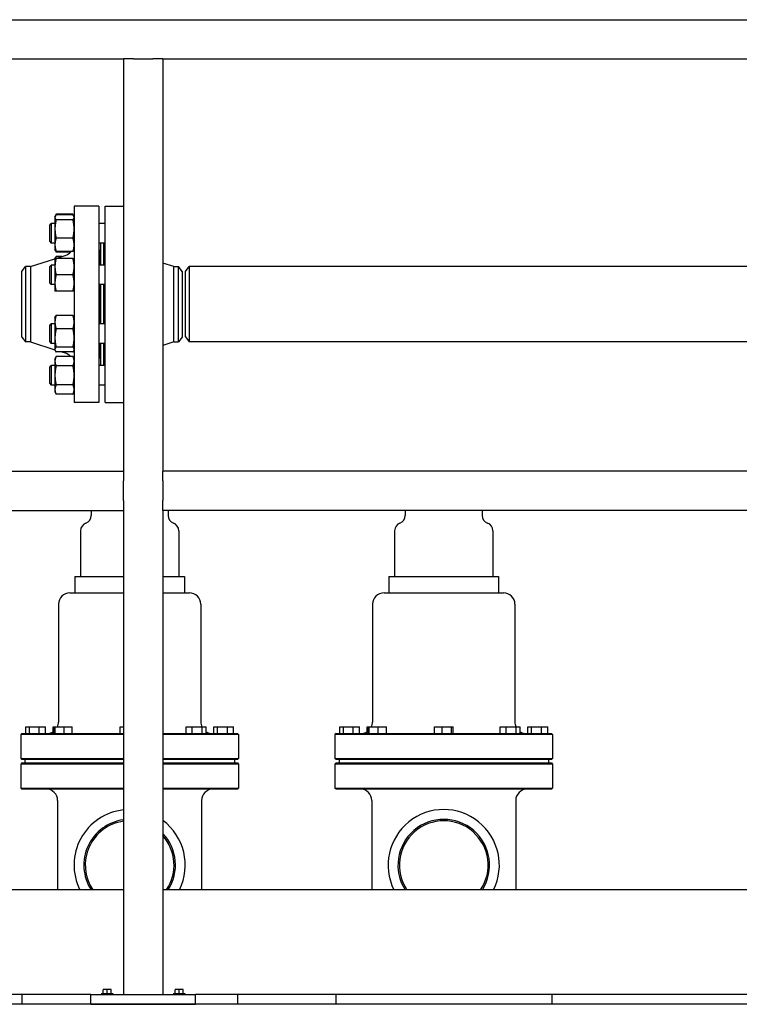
# Model space of a CAD drawing. Header units: inches. Extents: x 24 to 1128, y -69 to 748.
# Tile 492 of 656: x 667 to 694, y 340 to 377. Entities that reach past the tile are written whole.
import ezdxf

# ---------------------------------------------------------------- set-up
doc = ezdxf.new("R2010")
doc.units = ezdxf.units.IN
doc.header["$LTSCALE"] = 32
doc.header["$MEASUREMENT"] = 0
doc.layers.add('Visible (ANSI)', color=7, linetype='Continuous', lineweight=30)

msp = doc.modelspace()

# ---------------------------------------------------------------- linework, layer by layer
at = {"layer": 'Visible (ANSI)'}
for p, q in [((621.06363, 377.35867), (750.77356, 377.35867)), ((622.56363, 375.85867), (670.54713, 375.85867)), ((670.54713, 375.85867), (670.54713, 360.10867)), ((670.92213, 375.85867), (670.54713, 375.85867)), ((670.92213, 375.85867), (671.67213, 375.85867)), ((672.04713, 375.85867), (671.67213, 375.85867)), ((672.04713, 375.85867), (672.04713, 360.10867)), ((672.04713, 375.85867), (720.03063, 375.85867)), ((668.66063, 370.23367), (668.66063, 362.73367)), ((669.60063, 370.23367), (668.66063, 370.23367)), ((669.60063, 370.23367), (669.60063, 362.73367)), ((669.85063, 362.73367), (669.85063, 370.23367)), ((669.85063, 370.23367), (670.54713, 370.23367)), ((667.93691, 369.84692), (667.97172, 369.92156)), ((668.61555, 369.92156), (667.97172, 369.92156)), ((668.61555, 369.89697), (667.97172, 369.89697)), ((668.65035, 369.84692), (668.61555, 369.92156)), ((667.72563, 369.51238), (667.78813, 369.57488)), ((667.72563, 368.88738), (667.72563, 369.51238)), ((667.78813, 369.57488), (667.78813, 368.82488)), ((667.92663, 369.57488), (667.78813, 369.57488)), ((667.92663, 369.82488), (667.93691, 369.84692)), ((667.92663, 369.82488), (667.92663, 369.80358)), ((667.92663, 369.80358), (667.92663, 369.36164)), ((668.61555, 369.71019), (667.97172, 369.71019)), ((668.66063, 369.82488), (668.65035, 369.84692)), ((669.85063, 369.57488), (669.60063, 369.57488)), ((667.92663, 369.36164), (667.92663, 368.75793)), ((667.72563, 368.88738), (667.78813, 368.82488)), ((667.92663, 368.82488), (667.78813, 368.82488)), ((667.92663, 368.75793), (667.92663, 368.57488)), ((668.61555, 369.01309), (667.97172, 369.01309)), ((669.85063, 368.82488), (669.60063, 368.82488)), ((669.66563, 368.82488), (669.66563, 367.98376)), ((669.78563, 368.82488), (669.78563, 367.98376)), ((667.92663, 368.57488), (667.93691, 368.55283)), ((667.93691, 368.55283), (667.97172, 368.47819)), ((668.61555, 368.50278), (667.97172, 368.50278)), ((668.52575, 368.47819), (667.97172, 368.47819)), ((668.66063, 368.57488), (668.65035, 368.55283)), ((669.66063, 368.54367), (669.60063, 368.54367)), ((669.66063, 368.54367), (669.66063, 367.98376)), ((669.66563, 368.42367), (669.66063, 368.42367)), ((669.79063, 368.42367), (669.78563, 368.42367)), ((669.79063, 367.98376), (669.79063, 368.54367)), ((669.79063, 368.54367), (669.85063, 368.54367)), ((666.9873, 367.92367), (667.92663, 368.22119)), ((667.72563, 367.92126), (667.78813, 367.98376)), ((667.78813, 367.98376), (667.78813, 367.23376)), ((667.92663, 367.98376), (667.78813, 367.98376)), ((667.92663, 368.23376), (667.93691, 368.25581)), ((667.92663, 368.23376), (667.92663, 367.92126)), ((667.96632, 368.23376), (668.31161, 368.34312)), ((668.19395, 368.30586), (667.97172, 368.30586)), ((668.61555, 368.23376), (667.97172, 368.23376)), ((669.85063, 367.98376), (669.60063, 367.98376)), ((672.46397, 367.92367), (672.04713, 368.05569)), ((666.66063, 367.73617), (666.80451, 367.92367)), ((666.66063, 365.23117), (666.66063, 367.73617)), ((666.9873, 367.92367), (666.80451, 367.92367)), ((666.80451, 367.92367), (666.80451, 365.04367)), ((666.9873, 367.92367), (666.9873, 365.04367)), ((667.72563, 367.29626), (667.72563, 367.92126)), ((667.92663, 367.92126), (667.92663, 367.29626)), ((668.61555, 367.60876), (667.97172, 367.60876)), ((672.46397, 365.04367), (672.46397, 367.92367)), ((672.46397, 367.92367), (672.64676, 367.92367)), ((672.64676, 365.04367), (672.64676, 367.92367)), ((672.79063, 367.73617), (672.64676, 367.92367)), ((672.79063, 367.73617), (672.79063, 365.23117)), ((672.91563, 367.73367), (673.05951, 367.92117)), ((672.91563, 365.23367), (672.91563, 367.73367)), ((673.05951, 367.92117), (673.05951, 365.04617)), ((720.03063, 367.92117), (673.05951, 367.92117)), ((667.72563, 367.29626), (667.78813, 367.23376)), ((667.92663, 367.23376), (667.78813, 367.23376)), ((667.92663, 367.29626), (667.92663, 366.98376)), ((669.85063, 367.23376), (669.60063, 367.23376)), ((669.66063, 367.23376), (669.66063, 365.73358)), ((669.66563, 367.23376), (669.66563, 365.73358)), ((669.78563, 367.23376), (669.78563, 365.73358)), ((669.79063, 365.73358), (669.79063, 367.23376)), ((668.61555, 366.98376), (667.97172, 366.98376)), ((667.72563, 365.67108), (667.78813, 365.73358)), ((667.78813, 365.73358), (667.78813, 364.98358)), ((667.92663, 365.73358), (667.78813, 365.73358)), ((667.92663, 365.98358), (667.93691, 366.00563)), ((667.92663, 365.98358), (667.92663, 365.80052)), ((667.92663, 365.80052), (667.92663, 365.19682)), ((668.61555, 366.05568), (667.97172, 366.05568)), ((668.66063, 365.98358), (668.65035, 366.00563)), ((669.85063, 365.73358), (669.60063, 365.73358)), ((667.72563, 365.04608), (667.72563, 365.67108)), ((668.61555, 365.54537), (667.97172, 365.54537)), ((666.66063, 365.23117), (666.80451, 365.04367)), ((666.9873, 365.04367), (666.80451, 365.04367)), ((666.9873, 365.04367), (667.92663, 364.74615)), ((667.72563, 365.04608), (667.78813, 364.98358)), ((667.92663, 364.98358), (667.78813, 364.98358)), ((667.92663, 365.19682), (667.92663, 364.75488)), ((669.85063, 364.98358), (669.60063, 364.98358)), ((669.66063, 364.98358), (669.66063, 364.42367)), ((669.66563, 364.98358), (669.66563, 364.14246)), ((669.78563, 364.98358), (669.78563, 364.14246)), ((669.79063, 364.42367), (669.79063, 364.98358)), ((672.46397, 365.04367), (672.04713, 364.91164)), ((672.46397, 365.04367), (672.64676, 365.04367)), ((672.79063, 365.23117), (672.64676, 365.04367)), ((672.91563, 365.23367), (673.05951, 365.04617)), ((720.03063, 365.04617), (673.05951, 365.04617)), ((667.92663, 364.75488), (667.92663, 364.73358)), ((667.92663, 364.73358), (667.93691, 364.71153)), ((668.61555, 364.84827), (667.97172, 364.84827)), ((668.61555, 364.66148), (667.97172, 364.66148)), ((668.19395, 364.66148), (668.31161, 364.62422)), ((668.66063, 364.73358), (668.65035, 364.71153)), ((667.92663, 364.39246), (667.97172, 364.48915)), ((667.92663, 364.39246), (667.92663, 364.30873)), ((667.92663, 364.30873), (667.92663, 363.76746)), ((668.61555, 364.48915), (667.97172, 364.48915)), ((668.66063, 364.39246), (668.61555, 364.48915)), ((669.66063, 364.42367), (669.60063, 364.42367)), ((669.66563, 364.54367), (669.66063, 364.54367)), ((669.79063, 364.54367), (669.78563, 364.54367)), ((669.79063, 364.42367), (669.85063, 364.42367)), ((667.72563, 364.07996), (667.78813, 364.14246)), ((667.72563, 363.45496), (667.72563, 364.07996)), ((667.78813, 364.14246), (667.78813, 363.39246)), ((667.92663, 364.14246), (667.78813, 364.14246)), ((668.61555, 364.12831), (667.97172, 364.12831)), ((669.85063, 364.14246), (669.60063, 364.14246)), ((667.92663, 363.76746), (667.92663, 363.2262)), ((667.72563, 363.45496), (667.78813, 363.39246)), ((667.92663, 363.39246), (667.78813, 363.39246)), ((667.92663, 363.2262), (667.92663, 363.14246)), ((667.92663, 363.14246), (667.97172, 363.04578)), ((668.61555, 363.40662), (667.97172, 363.40662)), ((668.66063, 363.14246), (668.61555, 363.04578)), ((669.85063, 363.39246), (669.60063, 363.39246)), ((668.61555, 363.04578), (667.97172, 363.04578)), ((669.60063, 362.73367), (668.66063, 362.73367)), ((669.85063, 362.73367), (670.54713, 362.73367)), ((622.56363, 360.10867), (670.54713, 360.10867)), ((670.54713, 360.10867), (670.54713, 359.73367)), ((720.03063, 360.10867), (672.04713, 360.10867)), ((672.04713, 359.73367), (672.04713, 360.10867)), ((670.54713, 358.98367), (670.54713, 359.73367)), ((672.04713, 359.73367), (672.04713, 358.98367)), ((670.54713, 358.98367), (670.54713, 358.60867)), ((672.04713, 358.60867), (672.04713, 358.98367)), ((622.56363, 358.60867), (670.54713, 358.60867)), ((669.31188, 358.60867), (669.31188, 358.41789)), ((670.54713, 358.60867), (670.54713, 340.10867)), ((672.04713, 358.60867), (672.04713, 340.10867)), ((720.03063, 358.60867), (672.04713, 358.60867)), ((672.24938, 358.60867), (672.24938, 358.41789)), ((681.31188, 358.60867), (681.31188, 358.41789)), ((684.24938, 358.60867), (684.24938, 358.41789)), ((668.90563, 357.83242), (668.90563, 356.08242)), ((672.65563, 357.83242), (672.65563, 356.08242)), ((680.90563, 357.83242), (680.90563, 356.08242)), ((684.65563, 357.83242), (684.65563, 356.08242)), ((668.68688, 356.08242), (670.54713, 356.08242)), ((668.68688, 356.08242), (668.68688, 355.45742)), ((672.04713, 356.08242), (672.87438, 356.08242)), ((672.87438, 356.08242), (672.87438, 355.45742)), ((680.68688, 356.08242), (684.87438, 356.08242)), ((680.68688, 356.08242), (680.68688, 355.45742)), ((684.87438, 356.08242), (684.87438, 355.45742)), ((668.49938, 355.45742), (670.54713, 355.45742)), ((672.04713, 355.45742), (673.06188, 355.45742)), ((680.49938, 355.45742), (685.06188, 355.45742)), ((668.06188, 355.01992), (668.06188, 350.51992)), ((673.49938, 355.01992), (673.49938, 350.51992)), ((680.06188, 355.01992), (680.06188, 350.51992)), ((685.49938, 355.01992), (685.49938, 350.51992)), ((666.80927, 350.08242), (666.80927, 350.33242)), ((666.80927, 350.33242), (666.94823, 350.33242)), ((666.94823, 350.33242), (667.32585, 350.33242)), ((666.94823, 350.08242), (666.94823, 350.33242)), ((667.32585, 350.33242), (667.5645, 350.33242)), ((667.32585, 350.08242), (667.32585, 350.33242)), ((667.5645, 350.08242), (667.5645, 350.33242)), ((667.85982, 350.33242), (667.88962, 350.33242)), ((667.85982, 350.15117), (667.85982, 350.33242)), ((667.88962, 350.33242), (667.93176, 350.33242)), ((667.88962, 350.08242), (667.88962, 350.33242)), ((667.93176, 350.08242), (667.93176, 350.33242)), ((667.93176, 350.33242), (668.28161, 350.33242)), ((668.28161, 350.33242), (668.58932, 350.33242)), ((668.28161, 350.08242), (668.28161, 350.33242)), ((668.58932, 350.08242), (668.58932, 350.33242)), ((670.42483, 350.33242), (670.54713, 350.33242)), ((670.42483, 350.08242), (670.42483, 350.33242)), ((672.94215, 350.33242), (673.16847, 350.33242)), ((672.94215, 350.08242), (672.94215, 350.33242)), ((673.16847, 350.33242), (673.54812, 350.33242)), ((673.16847, 350.08242), (673.16847, 350.33242)), ((673.54812, 350.08242), (673.54812, 350.33242)), ((673.54812, 350.33242), (673.70144, 350.33242)), ((673.70144, 350.08242), (673.70144, 350.33242)), ((673.99677, 350.33242), (674.13573, 350.33242)), ((673.99677, 350.08242), (673.99677, 350.33242)), ((674.13573, 350.33242), (674.51335, 350.33242)), ((674.13573, 350.08242), (674.13573, 350.33242)), ((674.51335, 350.33242), (674.752, 350.33242)), ((674.51335, 350.08242), (674.51335, 350.33242)), ((674.752, 350.08242), (674.752, 350.33242)), ((678.80927, 350.08242), (678.80927, 350.33242)), ((678.80927, 350.33242), (678.94823, 350.33242)), ((678.94823, 350.33242), (679.32585, 350.33242)), ((678.94823, 350.08242), (678.94823, 350.33242)), ((679.32585, 350.33242), (679.5645, 350.33242)), ((679.32585, 350.08242), (679.32585, 350.33242)), ((679.5645, 350.08242), (679.5645, 350.33242)), ((679.85982, 350.33242), (679.88962, 350.33242)), ((679.85982, 350.15117), (679.85982, 350.33242)), ((679.88962, 350.33242), (679.93176, 350.33242)), ((679.88962, 350.08242), (679.88962, 350.33242)), ((679.93176, 350.08242), (679.93176, 350.33242)), ((679.93176, 350.33242), (680.28161, 350.33242)), ((680.28161, 350.33242), (680.58932, 350.33242)), ((680.28161, 350.08242), (680.28161, 350.33242)), ((680.58932, 350.08242), (680.58932, 350.33242)), ((682.42483, 350.33242), (682.72308, 350.33242)), ((682.42483, 350.08242), (682.42483, 350.33242)), ((682.72308, 350.08242), (682.72308, 350.33242)), ((682.72308, 350.33242), (683.07888, 350.33242)), ((683.07888, 350.33242), (683.13643, 350.33242)), ((683.07888, 350.08242), (683.07888, 350.33242)), ((683.13643, 350.08242), (683.13643, 350.33242)), ((684.94215, 350.33242), (685.16847, 350.33242)), ((684.94215, 350.08242), (684.94215, 350.33242)), ((685.16847, 350.33242), (685.54812, 350.33242)), ((685.16847, 350.08242), (685.16847, 350.33242)), ((685.54812, 350.08242), (685.54812, 350.33242)), ((685.54812, 350.33242), (685.70144, 350.33242)), ((685.70144, 350.08242), (685.70144, 350.33242)), ((685.99677, 350.33242), (686.13573, 350.33242)), ((685.99677, 350.08242), (685.99677, 350.33242)), ((686.13573, 350.33242), (686.51335, 350.33242)), ((686.13573, 350.08242), (686.13573, 350.33242)), ((686.51335, 350.33242), (686.752, 350.33242)), ((686.51335, 350.08242), (686.51335, 350.33242)), ((686.752, 350.08242), (686.752, 350.33242)), ((666.66605, 350.08242), (666.62438, 350.04075)), ((670.54713, 350.04075), (666.62438, 350.04075)), ((666.62438, 350.04075), (666.62438, 349.12409)), ((666.66605, 350.08242), (670.54713, 350.08242)), ((672.04713, 350.08242), (674.89522, 350.08242)), ((674.93688, 350.04075), (672.04713, 350.04075)), ((674.89522, 350.08242), (674.93688, 350.04075)), ((674.93688, 350.04075), (674.93688, 349.12409)), ((678.66605, 350.08242), (678.62438, 350.04075)), ((686.93688, 350.04075), (678.62438, 350.04075)), ((678.62438, 350.04075), (678.62438, 349.12409)), ((678.66605, 350.08242), (686.89522, 350.08242)), ((686.89522, 350.08242), (686.93688, 350.04075)), ((686.93688, 350.04075), (686.93688, 349.12409)), ((666.62438, 349.12409), (670.54713, 349.12409)), ((666.66605, 349.08242), (666.62438, 349.12409)), ((666.66605, 348.95742), (666.62438, 348.91575)), ((670.54713, 348.91575), (666.62438, 348.91575)), ((666.62438, 348.91575), (666.62438, 347.99909)), ((670.54713, 349.08242), (666.66605, 349.08242)), ((666.66605, 348.95742), (670.54713, 348.95742)), ((666.78063, 349.08242), (666.78063, 348.95742)), ((672.04713, 349.12409), (674.93688, 349.12409)), ((674.89522, 349.08242), (672.04713, 349.08242)), ((672.04713, 348.95742), (674.89522, 348.95742)), ((674.93688, 348.91575), (672.04713, 348.91575)), ((674.78063, 349.08242), (674.78063, 348.95742)), ((674.89522, 349.08242), (674.93688, 349.12409)), ((674.89522, 348.95742), (674.93688, 348.91575)), ((674.93688, 348.91575), (674.93688, 347.99909)), ((678.62438, 349.12409), (686.93688, 349.12409)), ((678.66605, 349.08242), (678.62438, 349.12409)), ((678.66605, 348.95742), (678.62438, 348.91575)), ((686.93688, 348.91575), (678.62438, 348.91575)), ((678.62438, 348.91575), (678.62438, 347.99909)), ((686.89522, 349.08242), (678.66605, 349.08242)), ((678.66605, 348.95742), (686.89522, 348.95742)), ((678.78063, 349.08242), (678.78063, 348.95742)), ((686.78063, 349.08242), (686.78063, 348.95742)), ((686.89522, 349.08242), (686.93688, 349.12409)), ((686.89522, 348.95742), (686.93688, 348.91575)), ((686.93688, 348.91575), (686.93688, 347.99909)), ((666.62438, 347.99909), (670.54713, 347.99909)), ((666.66605, 347.95742), (666.62438, 347.99909)), ((670.54713, 347.95742), (666.66605, 347.95742)), ((672.04713, 347.99909), (674.93688, 347.99909)), ((674.89522, 347.95742), (672.04713, 347.95742)), ((674.89522, 347.95742), (674.93688, 347.99909)), ((678.62438, 347.99909), (686.93688, 347.99909)), ((678.66605, 347.95742), (678.62438, 347.99909)), ((686.89522, 347.95742), (678.66605, 347.95742)), ((686.89522, 347.95742), (686.93688, 347.99909)), ((668.03063, 347.51992), (668.03063, 344.10867)), ((673.53063, 347.51992), (673.53063, 344.10867)), ((680.03063, 347.51992), (680.03063, 344.10867)), ((685.53063, 347.51992), (685.53063, 344.10867)), ((670.54713, 344.10867), (622.56363, 344.10867)), ((720.03063, 344.10867), (672.04713, 344.10867)), ((669.70613, 340.14767), (670.13813, 340.14767)), ((669.70613, 340.14767), (669.70613, 340.10867)), ((669.84413, 340.30267), (669.76613, 340.30267)), ((669.76613, 340.30267), (669.76613, 340.28345)), ((669.76613, 340.14767), (669.76613, 340.28345)), ((670.00013, 340.30267), (669.84413, 340.30267)), ((669.92213, 340.14767), (669.92213, 340.28345)), ((670.07813, 340.30267), (670.00013, 340.30267)), ((670.07813, 340.28345), (670.07813, 340.30267)), ((670.07813, 340.14767), (670.07813, 340.28345)), ((670.13813, 340.14767), (670.13813, 340.10867)), ((672.45613, 340.14767), (672.88813, 340.14767)), ((672.45613, 340.14767), (672.45613, 340.10867)), ((672.59413, 340.30267), (672.51613, 340.30267)), ((672.51613, 340.30267), (672.51613, 340.28345)), ((672.51613, 340.14767), (672.51613, 340.28345)), ((672.75013, 340.30267), (672.59413, 340.30267)), ((672.67213, 340.14767), (672.67213, 340.28345)), ((672.82813, 340.30267), (672.75013, 340.30267)), ((672.82813, 340.28345), (672.82813, 340.30267)), ((672.82813, 340.14767), (672.82813, 340.28345)), ((672.88813, 340.14767), (672.88813, 340.10867)), ((669.29713, 340.10867), (623.81363, 340.10867)), ((666.65563, 340.10867), (666.65563, 339.73367)), ((669.29713, 340.10867), (673.29713, 340.10867)), ((669.29713, 339.73367), (669.29713, 340.10867)), ((718.78063, 340.10867), (673.29713, 340.10867)), ((673.29713, 339.73367), (673.29713, 340.10867)), ((674.90563, 340.10867), (674.90563, 339.73367)), ((678.65563, 340.10867), (678.65563, 339.73367)), ((686.90563, 340.10867), (686.90563, 339.73367)), ((752.78063, 339.73367), (468.78063, 339.73367)), ((669.29713, 339.73367), (673.29713, 339.73367))]:
    msp.add_line(p, q, dxfattribs=at)
for centre, radius, start, end in [((668.16063, 368.81978), 0.5, 287.574716, 320.653371), ((668.16063, 364.14756), 0.5, 43.093605, 72.425284), ((668.99938, 358.41789), 0.3125, 290.487315, 0), ((672.56188, 358.41789), 0.3125, 180, 249.512685), ((680.99938, 358.41789), 0.3125, 290.487315, 0), ((684.56188, 358.41789), 0.3125, 180, 249.512685), ((669.21813, 357.83242), 0.3125, 110.487315, 180), ((672.34313, 357.83242), 0.3125, 0, 69.512685), ((681.21813, 357.83242), 0.3125, 110.487315, 180), ((684.34313, 357.83242), 0.3125, 0, 69.512685), ((668.49938, 355.01992), 0.4375, 90, 180), ((673.06188, 355.01992), 0.4375, 0, 90), ((680.49938, 355.01992), 0.4375, 90, 180), ((685.06188, 355.01992), 0.4375, 0, 90), ((667.62438, 350.51992), 0.4375, 334.623066, 0), ((673.93688, 350.51992), 0.4375, 180, 205.376934), ((679.62438, 350.51992), 0.4375, 334.623066, 0), ((685.93688, 350.51992), 0.4375, 180, 205.376934), ((667.62438, 350.51992), 0.4375, 270, 307.318572), ((673.93688, 350.51992), 0.4375, 237.442211, 270), ((679.62438, 350.51992), 0.4375, 270, 307.318572), ((685.93688, 350.51992), 0.4375, 237.442211, 270), ((667.59313, 347.51992), 0.4375, 0, 90), ((673.96813, 347.51992), 0.4375, 90, 180), ((679.59313, 347.51992), 0.4375, 0, 90), ((685.96813, 347.51992), 0.4375, 90, 180), ((670.78063, 345.05117), 2.125, 96.308534, 206.329289), ((682.78063, 345.05117), 2.125, 333.670711, 206.329289), ((670.78063, 345.05117), 1.75, 97.667762, 212.586443), ((670.78063, 345.05117), 1.69542, 97.916146, 213.773292), ((670.78063, 345.05117), 2.125, 333.670711, 53.416047), ((682.78063, 345.05117), 1.75, 327.413557, 212.586443), ((682.78063, 345.05117), 1.69542, 326.226708, 213.773292), ((670.78063, 345.05117), 1.75, 327.413557, 43.638004), ((670.78063, 345.05117), 1.69542, 326.226708, 41.667892)]:
    msp.add_arc(centre, radius, start, end, dxfattribs=at)
for centre, start_param, end_param in [((669.84413, 340.08205), 0, 0.42053434), ((669.84413, 340.08205), 5.86265097, 6.28318531), ((670.00013, 340.08205), 0, 0.42053434), ((670.00013, 340.08205), 5.86265097, 6.28318531), ((672.59413, 340.08205), 0, 0.42053434), ((672.59413, 340.08205), 5.86265097, 6.28318531), ((672.75013, 340.08205), 0, 0.42053434), ((672.75013, 340.08205), 5.86265097, 6.28318531)]:
    msp.add_ellipse(centre, major_axis=(0, 0.22062), ratio=0.8660254, start_param=start_param, end_param=end_param, dxfattribs=at)
for points, weights in [([(667.97172, 369.89697), (667.92663, 369.84692), (667.92663, 369.80358)], [1, 1.0379548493, 1]), ([(667.97172, 369.92156), (667.95945, 369.89525), (667.95065, 369.87058)], [1, 1.01005189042, 1.01477953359]), ([(668.63662, 369.87058), (668.62782, 369.89525), (668.61555, 369.92156)], [1.01477953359, 1.01005189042, 1]), ([(668.66063, 369.80358), (668.66063, 369.84692), (668.61555, 369.89697)], [1, 1.0379548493, 1]), ([(667.92663, 369.80358), (667.92663, 369.76023), (667.97172, 369.71019)], [1, 1.0379548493, 1]), ([(667.97172, 369.71019), (667.92663, 369.5234), (667.92663, 369.36164)], [1, 1.0379548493, 1]), ([(668.61555, 369.71019), (668.66063, 369.76023), (668.66063, 369.80358)], [1, 1.0379548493, 1]), ([(668.66063, 369.36164), (668.66063, 369.5234), (668.61555, 369.71019)], [1, 1.0379548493, 1]), ([(667.92663, 369.36164), (667.92663, 369.19988), (667.97172, 369.01309)], [1, 1.0379548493, 1]), ([(668.61555, 369.01309), (668.66063, 369.19988), (668.66063, 369.36164)], [1, 1.0379548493, 1]), ([(667.97172, 369.01309), (667.92663, 368.87635), (667.92663, 368.75793)], [1, 1.0379548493, 1]), ([(667.92663, 368.75793), (667.92663, 368.63952), (667.97172, 368.50278)], [1, 1.0379548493, 1]), ([(668.66063, 368.75793), (668.66063, 368.87635), (668.61555, 369.01309)], [1, 1.0379548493, 1]), ([(668.61555, 368.50278), (668.66063, 368.63952), (668.66063, 368.75793)], [1, 1.0379548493, 1]), ([(667.97172, 368.50278), (667.94795, 368.52917), (667.93691, 368.55283)], [1, 1.01965956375, 1.01895290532]), ([(667.95065, 368.52917), (667.95945, 368.5045), (667.97172, 368.47819)], [1.01477953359, 1.01005189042, 1]), ([(668.65035, 368.55283), (668.63932, 368.52917), (668.61555, 368.50278)], [1.01895290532, 1.01965956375, 1]), ([(667.92663, 368.23376), (667.92663, 368.23376), (667.97172, 368.23376)], [1, 1.0379548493, 1]), ([(667.97172, 368.23376), (667.92663, 368.06629), (667.92663, 367.92126)], [1, 1.0379548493, 1]), ([(667.93691, 368.25581), (667.94795, 368.27947), (667.97172, 368.30586)], [1.01895290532, 1.01965956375, 1]), ([(667.97172, 368.30586), (667.95945, 368.26864), (667.95065, 368.23376)], [1, 1.01005189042, 1.01477953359]), ([(668.66063, 367.92126), (668.66063, 368.06629), (668.61555, 368.23376)], [1, 1.0379548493, 1]), ([(668.61555, 368.23376), (668.66063, 368.23376), (668.66063, 368.23376)], [1, 1.0379548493, 1]), ([(667.92663, 367.92126), (667.92663, 367.77623), (667.97172, 367.60876)], [1, 1.0379548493, 1]), ([(667.97172, 367.60876), (667.92663, 367.44129), (667.92663, 367.29626)], [1, 1.0379548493, 1]), ([(668.61555, 367.60876), (668.66063, 367.77623), (668.66063, 367.92126)], [1, 1.0379548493, 1]), ([(668.66063, 367.29626), (668.66063, 367.44129), (668.61555, 367.60876)], [1, 1.0379548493, 1]), ([(667.92663, 367.29626), (667.92663, 367.15123), (667.97172, 366.98376)], [1, 1.0379548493, 1]), ([(668.61555, 366.98376), (668.66063, 367.15123), (668.66063, 367.29626)], [1, 1.0379548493, 1]), ([(667.97172, 366.98376), (667.92663, 366.98376), (667.92663, 366.98376)], [1, 1.0379548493, 1]), ([(668.66063, 366.98376), (668.66063, 366.98376), (668.61555, 366.98376)], [1, 1.0379548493, 1]), ([(667.97172, 366.05568), (667.92663, 365.91894), (667.92663, 365.80052)], [1, 1.0379548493, 1]), ([(667.92663, 365.80052), (667.92663, 365.6821), (667.97172, 365.54537)], [1, 1.0379548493, 1]), ([(667.93691, 366.00563), (667.94795, 366.02929), (667.97172, 366.05568)], [1.01895290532, 1.01965956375, 1]), ([(668.66063, 365.80052), (668.66063, 365.91894), (668.61555, 366.05568)], [1, 1.0379548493, 1]), ([(668.61555, 366.05568), (668.63932, 366.02929), (668.65035, 366.00563)], [1, 1.01965956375, 1.01895290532]), ([(668.61555, 365.54537), (668.66063, 365.6821), (668.66063, 365.80052)], [1, 1.0379548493, 1]), ([(667.97172, 365.54537), (667.92663, 365.35858), (667.92663, 365.19682)], [1, 1.0379548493, 1]), ([(668.66063, 365.19682), (668.66063, 365.35858), (668.61555, 365.54537)], [1, 1.0379548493, 1]), ([(667.92663, 365.19682), (667.92663, 365.03506), (667.97172, 364.84827)], [1, 1.0379548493, 1]), ([(668.61555, 364.84827), (668.66063, 365.03506), (668.66063, 365.19682)], [1, 1.0379548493, 1]), ([(667.97172, 364.84827), (667.92663, 364.79822), (667.92663, 364.75488)], [1, 1.0379548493, 1]), ([(667.92663, 364.75488), (667.92663, 364.71153), (667.97172, 364.66148)], [1, 1.0379548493, 1]), ([(668.66063, 364.75488), (668.66063, 364.79822), (668.61555, 364.84827)], [1, 1.0379548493, 1]), ([(668.61555, 364.66148), (668.66063, 364.71153), (668.66063, 364.75488)], [1, 1.0379548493, 1]), ([(667.97172, 364.48915), (667.92663, 364.39246), (667.92663, 364.30873)], [1, 1.0379548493, 1]), ([(667.92663, 364.30873), (667.92663, 364.225), (667.97172, 364.12831)], [1, 1.0379548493, 1]), ([(668.66063, 364.30873), (668.66063, 364.39246), (668.61555, 364.48915)], [1, 1.0379548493, 1]), ([(668.61555, 364.12831), (668.66063, 364.225), (668.66063, 364.30873)], [1, 1.0379548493, 1]), ([(667.97172, 364.12831), (667.92663, 363.93493), (667.92663, 363.76746)], [1, 1.0379548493, 1]), ([(668.66063, 363.76746), (668.66063, 363.93493), (668.61555, 364.12831)], [1, 1.0379548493, 1]), ([(667.92663, 363.76746), (667.92663, 363.6), (667.97172, 363.40662)], [1, 1.0379548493, 1]), ([(668.61555, 363.40662), (668.66063, 363.6), (668.66063, 363.76746)], [1, 1.0379548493, 1]), ([(667.97172, 363.40662), (667.92663, 363.30993), (667.92663, 363.2262)], [1, 1.0379548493, 1]), ([(667.92663, 363.2262), (667.92663, 363.14246), (667.97172, 363.04578)], [1, 1.0379548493, 1]), ([(668.66063, 363.2262), (668.66063, 363.30993), (668.61555, 363.40662)], [1, 1.0379548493, 1]), ([(668.61555, 363.04578), (668.66063, 363.14246), (668.66063, 363.2262)], [1, 1.0379548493, 1])]:
    msp.add_rational_spline(points, weights, degree=2, dxfattribs=at)

doc.saveas('drawing.dxf')
